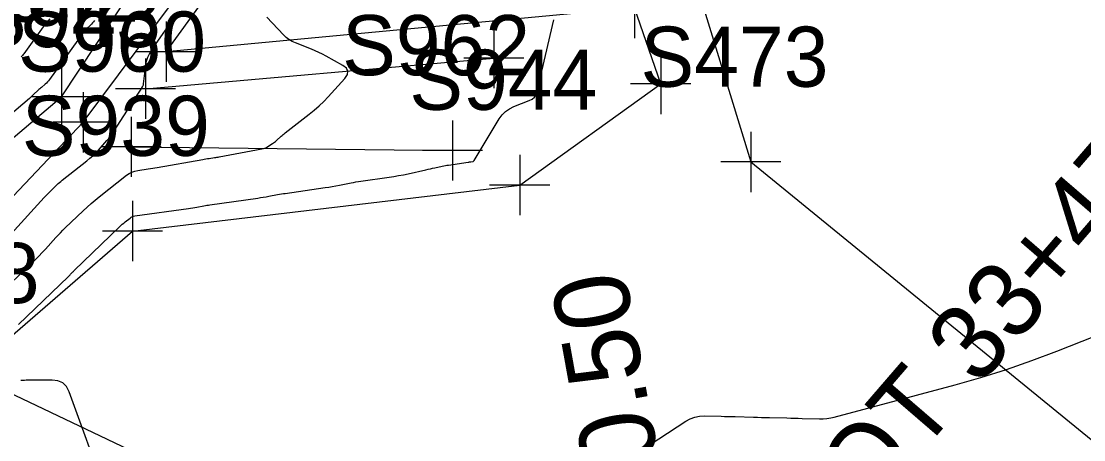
# Model space of a CAD drawing. Extents: x 816928 to 825690, y 436959 to 448212.
# Drawn here: x 819010.9 to 819081.5, y 445163.8 to 445191.6 of the extents above; entities that cross this region are included whole.
import ezdxf

# ---------------------------------------------------------------- set-up
doc = ezdxf.new("R2010")
doc.units = 0
for name, color, linetype in [('SURVEY - CONTOURS - Index with Text', 7, 'Continuous'), ('SURVEY - CONTOURS - Intermediate with optional Text', 7, 'Continuous'), ('SURVEY - DRAINAGE - Bridge Hydraulic Data with Text', 7, 'Continuous'), ('SURVEY - DTM - Breaklines', 7, 'Continuous'), ('SURVEY - DTM - Breaklines - Points - Locators', 7, 'Continuous'), ('SURVEY - DTM - Breaklines - Points - Numbers', 7, 'Continuous'), ('SURVEY - NON-TRANSPORTATION - Features', 7, 'Continuous'), ('SURVEY - VEGETATION - Features - Points - Locators', 7, 'Continuous'), ('SURVEY - VEGETATION - Features - Points - Numbers', 7, 'Continuous'), ('SURVEY - VEGETATION - Features with Text', 7, 'Continuous')]:
    doc.layers.add(name, color=color, linetype=linetype)

msp = doc.modelspace()

# ---------------------------------------------------------------- linework, layer by layer
at = {"layer": 'SURVEY - CONTOURS - Index with Text'}
msp.add_lwpolyline([(819050.236, 445161.845), (819055.041, 445164.988), (819055.329, 445165.149), (819055.632, 445165.261), (819055.948, 445165.324), (819056.278, 445165.34), (819057.378, 445165.311), (819057.613, 445165.305), (819057.849, 445165.299), (819058.085, 445165.293), (819058.32, 445165.287), (819059.543, 445165.255), (819059.805, 445165.248), (819060.066, 445165.242), (819060.328, 445165.235), (819060.59, 445165.228), (819061.757, 445165.198), (819062.007, 445165.191), (819062.257, 445165.185), (819062.507, 445165.178), (819062.757, 445165.172), (819063.922, 445165.142), (819064.171, 445165.144), (819064.417, 445165.164), (819064.662, 445165.202), (819064.904, 445165.258), (819072.934, 445167.41), (819074.647, 445167.896), (819076.344, 445168.43), (819078.024, 445169.013), (819079.689, 445169.644), (819094.216, 445175.394)], dxfattribs=at)
at = {"layer": 'SURVEY - CONTOURS - Intermediate with optional Text'}
for points in [[(819010.205, 445174.189), (819011.591, 445175.518), (819011.819, 445175.74), (819012.042, 445175.966), (819012.262, 445176.195), (819012.478, 445176.429), (819013.177, 445177.197), (819013.328, 445177.36), (819013.481, 445177.521), (819013.637, 445177.679), (819013.796, 445177.835), (819014.988, 445178.984), (819015.246, 445179.226), (819015.511, 445179.463), (819015.78, 445179.692), (819016.056, 445179.915), (819017.86, 445181.338), (819018.034, 445181.457), (819018.219, 445181.552), (819018.415, 445181.62), (819018.621, 445181.663), (819019.315, 445181.761), (819019.463, 445181.783), (819019.611, 445181.806), (819019.759, 445181.83), (819019.907, 445181.856), (819022.929, 445182.394), (819023.038, 445182.413), (819023.147, 445182.431), (819023.256, 445182.447), (819023.365, 445182.463), (819023.722, 445182.514), (819023.798, 445182.525), (819023.874, 445182.538), (819023.951, 445182.55), (819024.027, 445182.564), (819026.854, 445183.091), (819026.964, 445183.116), (819027.069, 445183.152), (819027.171, 445183.198), (819027.268, 445183.254), (819027.58, 445183.453), (819027.646, 445183.497), (819027.71, 445183.543), (819027.771, 445183.593), (819027.831, 445183.646), (819028.138, 445183.931), (819028.205, 445183.991), (819028.272, 445184.05), (819028.342, 445184.107), (819028.412, 445184.163), (819030.009, 445185.396), (819030.344, 445185.667), (819030.667, 445185.952), (819030.977, 445186.251), (819031.273, 445186.564), (819032.378, 445187.783), (819032.547, 445188.032), (819032.579, 445188.26), (819032.476, 445188.465), (819032.236, 445188.648), (819031.137, 445189.26), (819030.9, 445189.387), (819030.659, 445189.506), (819030.413, 445189.617), (819030.164, 445189.72), (819029.092, 445190.14), (819028.87, 445190.241), (819028.663, 445190.365), (819028.472, 445190.512), (819028.296, 445190.681), (819027.191, 445191.863)], [(819015.74, 445191.634), (819015.678, 445191.552), (819015.612, 445191.473), (819015.543, 445191.398), (819015.469, 445191.326), (819015.223, 445191.096), (819015.171, 445191.046), (819015.122, 445190.993), (819015.076, 445190.938), (819015.032, 445190.881), (819012.739, 445187.701), (819012.677, 445187.621), (819012.611, 445187.544), (819012.54, 445187.472), (819012.464, 445187.404), (819012.21, 445187.189), (819012.156, 445187.143), (819012.102, 445187.095), (819012.049, 445187.047), (819011.997, 445186.999), (819011.686, 445186.703), (819011.619, 445186.64), (819011.551, 445186.578), (819011.482, 445186.517), (819011.412, 445186.457), (819008.423, 445183.928)], [(819010.196, 445177.436), (819012.396, 445179.854), (819012.508, 445179.976), (819012.623, 445180.095), (819012.739, 445180.213), (819012.857, 445180.329), (819013.247, 445180.705), (819013.332, 445180.784), (819013.418, 445180.862), (819013.506, 445180.937), (819013.596, 445181.01), (819015.235, 445182.301), (819015.437, 445182.468), (819015.631, 445182.643), (819015.818, 445182.826), (819015.997, 445183.017), (819016.569, 445183.655), (819016.688, 445183.794), (819016.802, 445183.937), (819016.91, 445184.085), (819017.013, 445184.237), (819018.621, 445186.733), (819018.664, 445186.8), (819018.707, 445186.866), (819018.75, 445186.932), (819018.793, 445186.999), (819018.934, 445187.215), (819018.961, 445187.263), (819018.982, 445187.312), (819018.997, 445187.364), (819019.007, 445187.418), (819019.152, 445188.673), (819019.199, 445188.936), (819019.277, 445189.187), (819019.385, 445189.426), (819019.524, 445189.654), (819020.417, 445190.935), (819020.583, 445191.177), (819020.744, 445191.422), (819020.9, 445191.67)], [(819010.693, 445171.425), (819013.993, 445174.59), (819014.034, 445174.63), (819014.074, 445174.671), (819014.114, 445174.713), (819014.153, 445174.755), (819014.279, 445174.893), (819014.306, 445174.923), (819014.334, 445174.952), (819014.362, 445174.98), (819014.391, 445175.008), (819017.401, 445177.91), (819017.493, 445177.997), (819017.588, 445178.081), (819017.684, 445178.163), (819017.783, 445178.243), (819018.108, 445178.499), (819018.18, 445178.549), (819018.257, 445178.588), (819018.338, 445178.616), (819018.423, 445178.634), (819021.98, 445179.137), (819022.122, 445179.158), (819022.264, 445179.18), (819022.406, 445179.203), (819022.547, 445179.228), (819023.009, 445179.31), (819023.108, 445179.327), (819023.207, 445179.343), (819023.306, 445179.359), (819023.406, 445179.373), (819026.593, 445179.826), (819026.775, 445179.853), (819026.957, 445179.882), (819027.139, 445179.913), (819027.32, 445179.946), (819027.91, 445180.056), (819028.037, 445180.078), (819028.164, 445180.1), (819028.291, 445180.12), (819028.419, 445180.139), (819031.071, 445180.519), (819031.308, 445180.554), (819031.545, 445180.593), (819031.782, 445180.635), (819032.017, 445180.68), (819032.787, 445180.833), (819032.952, 445180.865), (819033.117, 445180.894), (819033.283, 445180.922), (819033.45, 445180.947), (819035.314, 445181.216), (819035.634, 445181.266), (819035.953, 445181.32), (819036.27, 445181.381), (819036.587, 445181.447), (819037.763, 445181.705), (819037.913, 445181.737), (819038.062, 445181.77), (819038.212, 445181.803), (819038.361, 445181.835), (819038.849, 445181.942), (819038.954, 445181.964), (819039.059, 445181.984), (819039.164, 445182.003), (819039.27, 445182.019), (819040.581, 445182.214), (819040.623, 445182.22), (819040.664, 445182.226), (819040.706, 445182.232), (819040.747, 445182.238), (819040.883, 445182.258), (819040.91, 445182.265), (819040.934, 445182.277), (819040.954, 445182.295), (819040.971, 445182.317), (819042.638, 445185.098), (819042.827, 445185.363), (819043.051, 445185.587), (819043.31, 445185.77), (819043.604, 445185.911), (819044.622, 445186.303), (819044.819, 445186.405), (819044.975, 445186.543), (819045.09, 445186.717), (819045.164, 445186.926), (819046.273, 445191.672)], [(819012.773, 445191.74), (819012.62, 445191.575), (819012.476, 445191.402), (819012.339, 445191.223), (819011.038, 445189.419), (819010.998, 445189.366), (819010.954, 445189.316), (819010.907, 445189.268), (819010.857, 445189.224)], [(819018.885, 445153.632), (819014.055, 445166.94), (819013.877, 445167.286), (819013.629, 445167.531), (819013.313, 445167.676), (819012.927, 445167.722), (819011.21, 445167.704), (819011.088, 445167.7), (819010.966, 445167.692), (819010.844, 445167.681)]]:
    msp.add_lwpolyline(points, dxfattribs=at)
at = {"layer": 'SURVEY - DTM - Breaklines'}
for p, q in [((819019.132, 445187.096), (819042.276, 445189.135)), ((819018.169, 445183.231), (819039.531, 445182.994))]:
    msp.add_line(p, q, dxfattribs=at)
for points in [[(819000.173, 445161.106), (819006.975, 445167.84), (819018.264, 445177.632), (819043.995, 445180.693), (819053.369, 445187.411), (819051.623, 445192.47), (819020.493, 445189.559), (819028.708, 445200.874), (819043.012, 445204.7), (819059.276, 445211.531), (819057.576, 445217.227), (819034.75, 445209.945), (819032.825, 445213.106), (819039.837, 445227.267), (819039.43, 445231.039), (819035.269, 445232.369), (819015.594, 445198.899), (819002.121, 445188.285), (818991.056, 445175.935), (818964.92, 445195.492)], [(818998.315, 445167.246), (819014.995, 445184.863), (819027.9, 445202.215), (819057.755, 445213.083)], [(818993.845, 445169.873), (819013.54, 445186.553), (819025.074, 445203.986), (819028.003, 445210.083)]]:
    msp.add_lwpolyline(points, dxfattribs=at)
at = {"layer": 'SURVEY - DTM - Breaklines - Points - Locators'}
for p, q in [((819051.623, 445194.47), (819051.623, 445190.47)), ((819020.493, 445191.559), (819020.493, 445187.559)), ((819042.276, 445191.135), (819042.276, 445187.135)), ((819022.493, 445189.559), (819018.493, 445189.559)), ((819019.132, 445189.096), (819019.132, 445185.096)), ((819044.276, 445189.135), (819040.276, 445189.135)), ((819053.369, 445189.411), (819053.369, 445185.411)), ((819013.54, 445188.553), (819013.54, 445184.553)), ((819021.132, 445187.096), (819017.132, 445187.096)), ((819055.369, 445187.411), (819051.369, 445187.411)), ((819015.54, 445186.553), (819011.54, 445186.553)), ((819014.995, 445186.863), (819014.995, 445182.863)), ((819016.995, 445184.863), (819012.995, 445184.863)), ((819018.169, 445185.231), (819018.169, 445181.231)), ((819039.531, 445184.994), (819039.531, 445180.994)), ((819020.169, 445183.231), (819016.169, 445183.231)), ((819041.531, 445182.994), (819037.531, 445182.994)), ((819043.995, 445182.693), (819043.995, 445178.693)), ((819045.995, 445180.693), (819041.995, 445180.693)), ((819018.264, 445179.632), (819018.264, 445175.632)), ((819020.264, 445177.632), (819016.264, 445177.632))]:
    msp.add_line(p, q, dxfattribs=at)
at = {"layer": 'SURVEY - NON-TRANSPORTATION - Features'}
msp.add_lwpolyline([(819158.05, 445117.872), (819088.932, 445144.076), (819035.901, 445154.568), (818997.299, 445172.969), (818992.372, 445174.875)], dxfattribs=at)
at = {"layer": 'SURVEY - VEGETATION - Features - Points - Locators'}
for p, q in [((819059.359, 445184.226), (819059.359, 445180.226)), ((819061.359, 445182.226), (819057.359, 445182.226))]:
    msp.add_line(p, q, dxfattribs=at)
at = {"layer": 'SURVEY - VEGETATION - Features with Text'}
msp.add_lwpolyline([(819086.721, 445301.823), (819045.769, 445226.53), (819059.359, 445182.226), (819092.554, 445155.124), (819164.688, 445130.094)], dxfattribs=at)

# ---------------------------------------------------------------- texts
at = {"layer": 'SURVEY - DRAINAGE - Bridge Hydraulic Data with Text'}
for s, rotation, p in [('POT 33+47.17', 49.23733, (819064.293, 445155.408)), ('POT 33+80.50', 100.25303, (819058.72, 445132.218))]:
    msp.add_text(s, height=5, rotation=rotation, dxfattribs=at).set_placement(p)
at = {"layer": 'SURVEY - DTM - Breaklines - Points - Numbers'}
for s, p in [('S942', (819006.204, 445191.553)), ('S943', (819007.659, 445189.863)), ('S960', (819010.66, 445188.231)), ('S962', (819032.195, 445187.994)), ('S944', (819036.659, 445185.693)), ('S939', (819010.913, 445182.632)), ('S938', (818999.592, 445172.84))]:
    msp.add_text(s, height=4, dxfattribs=at).set_placement(p)
at = {"layer": 'SURVEY - VEGETATION - Features - Points - Numbers'}
msp.add_text('S473', height=4, dxfattribs=at).set_placement((819052.023, 445187.226))

doc.saveas('drawing.dxf')
